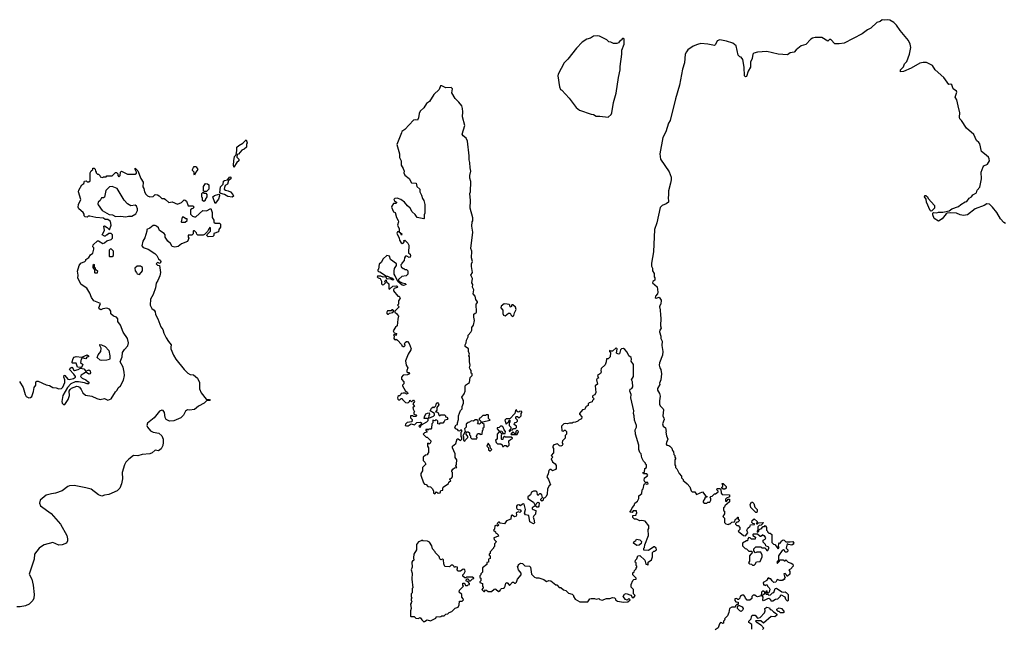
# Model space of a CAD drawing. Extents: x 2494118 to 2687960, y 757339 to 915227.
# Tile 289 of 364: x 2621728 to 2633200, y 845073 to 852158. Entities that reach past the tile are written whole.
import ezdxf

# ---------------------------------------------------------------- set-up
doc = ezdxf.new("R2010")
doc.units = 0

msp = doc.modelspace()

# ---------------------------------------------------------------- linework, layer by layer
at = {"layer": '0CON20XD'}
for points in [[(2633215, 849787), (2633195, 849798), (2633155, 849840), (2633114, 849915), (2633064, 849975), (2633029, 850009), (2632997, 850013), (2632965, 849994), (2632862, 849958), (2632772, 849888), (2632725, 849880), (2632685, 849886), (2632644, 849904), (2632575, 849909), (2632536, 849904), (2632523, 849897), (2632475, 849838), (2632435, 849812), (2632384, 849844), (2632366, 849885), (2632367, 849905), (2632375, 849913), (2632415, 849910), (2632435, 849917), (2632485, 849916), (2632556, 849934), (2632590, 849955), (2632665, 849982), (2632695, 850008), (2632745, 850038), (2632765, 850042), (2632790, 850080), (2632817, 850095), (2632835, 850120), (2632876, 850144), (2632883, 850175), (2632915, 850210), (2632936, 850305), (2632932, 850385), (2632954, 850445), (2632963, 850457), (2633005, 850478), (2633028, 850515), (2633025, 850538), (2633015, 850556), (2632970, 850595), (2632936, 850625), (2632914, 850714), (2632905, 850728), (2632875, 850750), (2632845, 850820), (2632758, 850895), (2632703, 850983), (2632683, 851003), (2632678, 851025), (2632680, 851075), (2632664, 851155), (2632646, 851226), (2632628, 851255), (2632647, 851315), (2632642, 851325), (2632605, 851352), (2632589, 851399), (2632576, 851406), (2632554, 851404), (2632494, 851484), (2632394, 851574), (2632363, 851625), (2632295, 851658), (2632255, 851661), (2632215, 851651), (2632115, 851593), (2632025, 851557), (2631990, 851550), (2631990, 851575), (2632025, 851610), (2632036, 851644), (2632065, 851672), (2632097, 851755), (2632109, 851835), (2632104, 851875), (2632084, 851915), (2631985, 852032), (2631943, 852095), (2631912, 852125), (2631865, 852152), (2631835, 852158), (2631805, 852153), (2631775, 852158), (2631752, 852138), (2631716, 852124), (2631645, 852060), (2631605, 852040), (2631542, 851995), (2631334, 851886), (2631274, 851876), (2631225, 851878), (2631179, 851929), (2631164, 851926), (2631145, 851908), (2631075, 851952), (2630995, 851950), (2630965, 851944), (2630945, 851932), (2630889, 851871), (2630835, 851852), (2630775, 851808), (2630750, 851780), (2630705, 851771), (2630675, 851751), (2630565, 851756), (2630433, 851787), (2630325, 851782), (2630281, 851769), (2630270, 851755), (2630262, 851705), (2630244, 851665), (2630242, 851605), (2630215, 851560), (2630195, 851498), (2630185, 851492), (2630174, 851505), (2630168, 851605), (2630152, 851695), (2630135, 851720), (2630120, 851725), (2630098, 851745), (2630074, 851854), (2630037, 851885), (2629965, 851910), (2629886, 851924), (2629855, 851913), (2629835, 851868), (2629825, 851858), (2629745, 851873), (2629665, 851880), (2629625, 851871), (2629575, 851849), (2629514, 851806), (2629496, 851785), (2629483, 851757), (2629474, 851655), (2629449, 851581), (2629416, 851395), (2629369, 851235), (2629305, 850985), (2629288, 850952), (2629255, 850852), (2629221, 850785), (2629188, 850595), (2629196, 850535), (2629296, 850386), (2629317, 850325), (2629318, 850295), (2629312, 850255), (2629288, 850165), (2629288, 850105), (2629282, 850095), (2629287, 850035), (2629260, 850015), (2629214, 849996), (2629189, 849971), (2629150, 849795), (2629123, 849715), (2629112, 849455), (2629088, 849325), (2629088, 849288), (2629100, 849265), (2629103, 849233), (2629120, 849205)], [(2628585, 851023), (2628620, 851055), (2628628, 851075), (2628648, 851195), (2628676, 851304), (2628703, 851485), (2628723, 851575), (2628723, 851615), (2628742, 851755), (2628742, 851805), (2628770, 851875), (2628770, 851935), (2628765, 851940), (2628752, 851938), (2628735, 851920), (2628724, 851916), (2628705, 851890), (2628685, 851882), (2628645, 851880), (2628615, 851898), (2628592, 851902), (2628570, 851925), (2628485, 851968), (2628465, 851972), (2628415, 851968), (2628377, 851943), (2628335, 851930), (2628280, 851895), (2628214, 851826), (2628113, 851697), (2628072, 851655), (2628002, 851525), (2628000, 851505), (2628018, 851375), (2628030, 851345), (2628046, 851336), (2628132, 851245), (2628212, 851135), (2628252, 851105), (2628385, 851060), (2628415, 851056), (2628445, 851034), (2628487, 851037), (2628585, 851023)], [(2626565, 846640), (2626585, 846660), (2626605, 846648), (2626628, 846652), (2626634, 846676), (2626658, 846682), (2626658, 846705), (2626664, 846716), (2626725, 846760), (2626730, 846775), (2626750, 846795), (2626740, 846805), (2626740, 846815), (2626758, 846822), (2626772, 846838), (2626770, 846885), (2626763, 846893), (2626763, 846907), (2626773, 846927), (2626795, 846940), (2626820, 846945), (2626810, 846965), (2626818, 846985), (2626820, 847035), (2626803, 847063), (2626802, 847105), (2626772, 847175), (2626770, 847195), (2626810, 847225), (2626825, 847280), (2626835, 847280), (2626865, 847260), (2626880, 847275), (2626880, 847295), (2626870, 847305), (2626870, 847355), (2626880, 847365), (2626878, 847378), (2626865, 847380), (2626858, 847372), (2626845, 847370), (2626828, 847388), (2626804, 847394), (2626798, 847415), (2626815, 847440), (2626830, 847445), (2626830, 847465), (2626842, 847505), (2626840, 847545), (2626863, 847607), (2626882, 847628), (2626882, 847655), (2626900, 847695), (2626900, 847725), (2626890, 847735), (2626880, 847765), (2626907, 847803), (2626920, 847835), (2626917, 847885), (2626922, 847905), (2626968, 847935), (2626978, 847992), (2627000, 848015), (2627000, 848035), (2626990, 848045), (2626990, 848075), (2626975, 848090), (2626970, 848105), (2626978, 848135), (2626968, 848175), (2626968, 848235), (2626962, 848245), (2626967, 848265), (2626957, 848295), (2626958, 848325), (2626920, 848355), (2626920, 848375), (2626932, 848398), (2626933, 848427), (2626952, 848465), (2626952, 848485), (2626985, 848520), (2626998, 848545), (2626998, 848575), (2627017, 848603), (2627028, 848655), (2627018, 848695), (2627018, 848732), (2627035, 848740), (2627048, 848745), (2627052, 848755), (2627048, 848845), (2627062, 848865), (2627062, 848875), (2627042, 848902), (2627035, 848940), (2627013, 848965), (2627018, 849015), (2627004, 849044), (2627007, 849075), (2626997, 849095), (2627003, 849145), (2626983, 849185), (2627002, 849215), (2626992, 849285), (2626992, 849315), (2627003, 849345), (2626994, 849386), (2626997, 849465), (2626983, 849495), (2627008, 849685), (2626998, 849755), (2627000, 849805), (2627008, 849815), (2627007, 849853), (2626978, 849965), (2626980, 850055), (2626973, 850135), (2626980, 850155), (2626984, 850275), (2626973, 850315), (2626973, 850345), (2626986, 850395), (2626977, 850435), (2626973, 850495), (2626964, 850525), (2626966, 850574), (2626944, 850745), (2626930, 850780), (2626896, 850806), (2626884, 850825), (2626913, 850925), (2626886, 851026), (2626893, 851085), (2626887, 851125), (2626879, 851155), (2626845, 851199), (2626800, 851240), (2626763, 851305), (2626772, 851355), (2626755, 851367), (2626695, 851363), (2626645, 851390), (2626631, 851389), (2626617, 851345), (2626552, 851288), (2626501, 851205), (2626469, 851181), (2626438, 851132), (2626395, 851094), (2626382, 851065), (2626376, 851014), (2626365, 850988), (2626335, 850994), (2626315, 850987), (2626215, 850878), (2626182, 850855), (2626175, 850840), (2626122, 850705), (2626154, 850595), (2626153, 850555), (2626173, 850515), (2626172, 850465), (2626196, 850426), (2626208, 850395), (2626203, 850375), (2626215, 850348), (2626265, 850308), (2626295, 850258), (2626346, 850256), (2626356, 850216), (2626392, 850185), (2626392, 850155), (2626408, 850115), (2626420, 850075), (2626438, 850055), (2626448, 850005), (2626450, 849905), (2626440, 849885), (2626440, 849845), (2626435, 849840), (2626360, 849855), (2626335, 849890), (2626301, 849921), (2626276, 849966), (2626245, 849990), (2626213, 850033), (2626170, 850065), (2626125, 850080), (2626100, 850075), (2626088, 850065), (2626095, 850048), (2626120, 850035), (2626120, 850025), (2626112, 850018), (2626085, 850020), (2626063, 849987), (2626062, 849975), (2626083, 849923), (2626102, 849912), (2626118, 849855), (2626139, 849819), (2626142, 849805), (2626132, 849765), (2626148, 849725), (2626150, 849690), (2626180, 849665), (2626175, 849650), (2626170, 849670), (2626152, 849682), (2626150, 849690), (2626132, 849688), (2626122, 849675), (2626150, 849615), (2626155, 849590), (2626172, 849562), (2626185, 849552), (2626195, 849558), (2626210, 849575), (2626202, 849588), (2626215, 849590), (2626252, 849555), (2626262, 849535), (2626260, 849445), (2626277, 849427), (2626280, 849415), (2626276, 849394), (2626265, 849388), (2626237, 849407), (2626224, 849406), (2626213, 849387), (2626207, 849353), (2626180, 849325), (2626180, 849315), (2626170, 849305), (2626172, 849282), (2626195, 849260), (2626205, 849260), (2626215, 849250), (2626235, 849250), (2626250, 849235), (2626250, 849195), (2626232, 849178), (2626182, 849168), (2626140, 849135), (2626142, 849122), (2626152, 849112), (2626184, 849094), (2626218, 849088), (2626230, 849075), (2626200, 849065), (2626185, 849066), (2626135, 849110), (2626103, 849175), (2626093, 849195), (2626090, 849235), (2626095, 849260), (2626118, 849295), (2626120, 849315), (2626050, 849365), (2626036, 849406), (2626005, 849412), (2625964, 849376), (2625939, 849331), (2625916, 849314), (2625908, 849255), (2625900, 849245), (2625902, 849235), (2625910, 849225), (2625925, 849223), (2626002, 849172), (2626015, 849173), (2626052, 849152), (2626065, 849153), (2626088, 849135), (2626075, 849124), (2626045, 849143), (2626008, 849138), (2625994, 849164), (2625962, 849162), (2625935, 849174), (2625898, 849172), (2625894, 849166), (2625905, 849153), (2625927, 849145), (2625942, 849115), (2625942, 849085), (2625955, 849072), (2625970, 849075), (2625990, 849095), (2625982, 849115), (2625998, 849128), (2626000, 849105), (2626030, 849085), (2626030, 849025), (2626035, 849020), (2626074, 849056), (2626115, 849060), (2626128, 849055), (2626130, 849045), (2626125, 849040), (2626092, 849028), (2626082, 849015), (2626085, 849000), (2626135, 848940), (2626148, 848938), (2626160, 848915), (2626143, 848885), (2626140, 848845), (2626130, 848835), (2626150, 848815), (2626100, 848765), (2626100, 848755), (2626119, 848739), (2626142, 848705), (2626133, 848673), (2626126, 848594), (2626105, 848578), (2626078, 848535), (2626092, 848512), (2626120, 848505), (2626115, 848480), (2626105, 848490), (2626082, 848488), (2626090, 848475), (2626088, 848445), (2626094, 848434), (2626105, 848433), (2626115, 848438), (2626129, 848429), (2626178, 848378), (2626180, 848365), (2626195, 848352), (2626207, 848353), (2626220, 848365), (2626210, 848385), (2626221, 848399), (2626235, 848410), (2626245, 848410), (2626267, 848387), (2626288, 848325), (2626287, 848313), (2626256, 848264), (2626222, 848185), (2626232, 848135), (2626250, 848105), (2626238, 848075), (2626238, 848058), (2626245, 848050), (2626265, 848050), (2626270, 848035), (2626246, 848024), (2626195, 848020), (2626178, 847995), (2626178, 847975), (2626202, 847942), (2626202, 847918), (2626190, 847905), (2626190, 847895), (2626221, 847841), (2626248, 847818), (2626250, 847805), (2626235, 847800), (2626225, 847810), (2626195, 847812), (2626173, 847807), (2626170, 847795), (2626155, 847780), (2626145, 847780), (2626135, 847770), (2626130, 847755), (2626135, 847740), (2626145, 847732), (2626157, 847733), (2626172, 847748), (2626185, 847750), (2626190, 847735), (2626225, 847700), (2626245, 847698), (2626257, 847703), (2626268, 847712), (2626275, 847730), (2626295, 847710), (2626312, 847728), (2626318, 847728), (2626330, 847715), (2626310, 847685), (2626330, 847655), (2626310, 847645), (2626313, 847623), (2626330, 847595), (2626320, 847585), (2626320, 847565), (2626348, 847558), (2626350, 847545), (2626345, 847540), (2626315, 847540), (2626308, 847548), (2626282, 847548), (2626280, 847525), (2626302, 847502), (2626298, 847475), (2626242, 847468), (2626222, 847448), (2626220, 847435), (2626235, 847429), (2626255, 847430), (2626288, 847452), (2626327, 847443), (2626355, 847469), (2626394, 847474), (2626410, 847465), (2626400, 847440), (2626380, 847425), (2626395, 847410), (2626410, 847440), (2626470, 847475), (2626488, 847492), (2626488, 847508), (2626477, 847517), (2626442, 847515), (2626443, 847535), (2626462, 847568), (2626481, 847579), (2626500, 847580), (2626502, 847565), (2626495, 847548)], [(2624225, 850440), (2624218, 850465), (2624222, 850515), (2624232, 850565), (2624250, 850585), (2624260, 850635), (2624260, 850675), (2624280, 850695), (2624329, 850721), (2624365, 850760), (2624378, 850725), (2624370, 850705), (2624370, 850675), (2624345, 850650), (2624315, 850640), (2624276, 850594), (2624262, 850588), (2624258, 850558), (2624280, 850535), (2624280, 850515), (2624260, 850495), (2624225, 850440)], [(2621725, 847946), (2621768, 847875), (2621793, 847793), (2621803, 847773), (2621835, 847756), (2621855, 847760), (2621869, 847771), (2621891, 847829), (2621898, 847875), (2621917, 847905), (2621918, 847942), (2621928, 847952), (2621945, 847951), (2622038, 847908), (2622075, 847901), (2622115, 847876), (2622152, 847872), (2622185, 847860), (2622215, 847864), (2622230, 847880), (2622253, 847935), (2622255, 847965), (2622243, 847997), (2622245, 848020), (2622255, 848018), (2622289, 847975), (2622305, 847969), (2622355, 847981), (2622378, 847995), (2622378, 848005), (2622360, 848030), (2622309, 848085), (2622315, 848100), (2622335, 848113), (2622345, 848110), (2622354, 848084), (2622365, 848073), (2622410, 848085), (2622435, 848100), (2622475, 848093), (2622498, 848068), (2622535, 848083), (2622550, 848070), (2622554, 848046), (2622546, 848034), (2622535, 848033), (2622505, 848052), (2622495, 848052), (2622445, 848021), (2622436, 848005), (2622455, 847986), (2622498, 847965), (2622525, 847943), (2622538, 847925), (2622531, 847919), (2622515, 847918), (2622485, 847929), (2622415, 847941), (2622375, 847942), (2622325, 847918), (2622285, 847877), (2622229, 847785), (2622221, 847715), (2622225, 847693), (2622238, 847678), (2622255, 847679), (2622294, 847735), (2622310, 847785), (2622306, 847835), (2622316, 847854), (2622332, 847868), (2622395, 847891), (2622410, 847890), (2622425, 847879), (2622445, 847855), (2622465, 847815), (2622495, 847788), (2622567, 847777), (2622627, 847747), (2622665, 847736), (2622715, 847748), (2622755, 847729), (2622795, 847744), (2622843, 847825), (2622863, 847845), (2622875, 847874), (2622903, 847897), (2622937, 847963), (2622949, 848015), (2622945, 848055), (2622933, 848113), (2622900, 848175), (2622923, 848235), (2622927, 848285), (2622951, 848319), (2622989, 848361), (2622997, 848397), (2622983, 848445), (2622935, 848519), (2622902, 848602), (2622870, 848645), (2622870, 848675), (2622858, 848695), (2622820, 848705), (2622790, 848735), (2622790, 848765), (2622775, 848790), (2622745, 848800), (2622698, 848792), (2622675, 848781), (2622655, 848792), (2622652, 848805), (2622670, 848855), (2622592, 848885), (2622563, 848925), (2622546, 848975), (2622511, 849031), (2622445, 849077), (2622405, 849150), (2622408, 849185), (2622400, 849230), (2622421, 849295), (2622442, 849325), (2622488, 849342), (2622500, 849355), (2622500, 849365), (2622535, 849390), (2622555, 849420), (2622579, 849441), (2622592, 849485), (2622592, 849502), (2622582, 849515), (2622585, 849538), (2622635, 849582), (2622645, 849582), (2622696, 849554), (2622715, 849560), (2622745, 849583), (2622795, 849600), (2622810, 849615), (2622810, 849655), (2622795, 849670), (2622765, 849670), (2622745, 849650), (2622735, 849650), (2622725, 849640), (2622715, 849640), (2622688, 849655), (2622717, 849703), (2622710, 849755), (2622715, 849760), (2622748, 849738), (2622775, 849710), (2622793, 849767), (2622785, 849808), (2622755, 849832), (2622725, 849832), (2622706, 849846), (2622614, 849854), (2622545, 849870), (2622525, 849870), (2622515, 849860), (2622490, 849865), (2622478, 849875), (2622480, 849895), (2622468, 849915), (2622418, 849955), (2622411, 849975), (2622414, 850005), (2622442, 850065), (2622414, 850154), (2622419, 850175), (2622452, 850235), (2622475, 850250), (2622485, 850278), (2622502, 850282), (2622515, 850270), (2622535, 850270), (2622548, 850282), (2622550, 850375), (2622562, 850398), (2622580, 850415), (2622582, 850428), (2622595, 850430), (2622608, 850418), (2622610, 850395), (2622620, 850385), (2622620, 850375), (2622635, 850360), (2622645, 850360), (2622660, 850345), (2622665, 850330), (2622695, 850320), (2622705, 850330), (2622735, 850330), (2622745, 850340), (2622805, 850340), (2622845, 850380), (2622855, 850380), (2622870, 850365), (2622870, 850345), (2622885, 850330), (2622900, 850345), (2622903, 850385), (2622914, 850396), (2622985, 850360), (2623075, 850360), (2623088, 850372), (2623091, 850385), (2623074, 850415), (2623075, 850430), (2623105, 850400), (2623138, 850308), (2623168, 850265), (2623162, 850212), (2623175, 850192), (2623183, 850153), (2623198, 850128), (2623219, 850109), (2623245, 850097), (2623285, 850098), (2623308, 850122), (2623335, 850118), (2623355, 850108), (2623385, 850077), (2623410, 850075), (2623428, 850065), (2623465, 850030), (2623503, 850037), (2623565, 850010), (2623615, 850030), (2623645, 850062), (2623658, 850058), (2623670, 850045), (2623692, 849992), (2623745, 849990), (2623758, 849978), (2623748, 849962), (2623732, 849958), (2623720, 849945), (2623720, 849895), (2623742, 849872), (2623763, 849863), (2623780, 849865), (2623863, 849937), (2623905, 849932), (2623955, 849960), (2623972, 849912), (2623970, 849855), (2623990, 849825), (2623992, 849802), (2624005, 849790), (2624055, 849790), (2624067, 849777), (2624066, 849744), (2624050, 849715), (2624045, 849690), (2623992, 849668), (2623990, 849645), (2623980, 849635), (2623925, 849632), (2623910, 849645), (2623912, 849658), (2623950, 849695), (2623950, 849735), (2623945, 849740), (2623930, 849725), (2623918, 849692), (2623883, 849657), (2623865, 849648), (2623805, 849650), (2623792, 849662), (2623788, 849678), (2623765, 849700), (2623755, 849700), (2623750, 849695), (2623750, 849665), (2623735, 849650), (2623692, 849648), (2623690, 849625), (2623698, 849615), (2623683, 849575), (2623613, 849547), (2623575, 849518), (2623535, 849510), (2623505, 849517), (2623484, 849554), (2623455, 849580), (2623430, 849615), (2623424, 849625), (2623422, 849655), (2623410, 849670), (2623357, 849705), (2623344, 849734), (2623323, 849753), (2623305, 849762), (2623285, 849762), (2623245, 849730), (2623210, 849715), (2623210, 849695), (2623185, 849618), (2623161, 849579), (2623153, 849525), (2623168, 849508), (2623225, 849486), (2623303, 849435), (2623326, 849415), (2623344, 849374), (2623369, 849355), (2623373, 849345), (2623365, 849320), (2623335, 849330), (2623320, 849315), (2623335, 849300), (2623357, 849297), (2623368, 849215), (2623361, 849175), (2623338, 849122), (2623318, 849092), (2623311, 849035), (2623285, 848958), (2623254, 848905), (2623249, 848835), (2623268, 848798), (2623295, 848776), (2623305, 848757), (2623310, 848725), (2623339, 848675), (2623371, 848581), (2623395, 848550), (2623408, 848508), (2623435, 848455), (2623461, 848411), (2623494, 848375), (2623488, 848345), (2623491, 848325), (2623521, 848251), (2623548, 848208), (2623645, 848086), (2623687, 848045), (2623715, 848028), (2623755, 848022), (2623800, 847985), (2623824, 847935), (2623822, 847862), (2623844, 847814), (2623901, 847741), (2623938, 847738), (2623948, 847725), (2623905, 847720), (2623878, 847695), (2623812, 847658), (2623765, 847621), (2623705, 847612), (2623683, 847617), (2623661, 847599), (2623637, 847555), (2623604, 847525), (2623525, 847490), (2623475, 847486), (2623436, 847505), (2623425, 847527), (2623417, 847587), (2623399, 847609), (2623385, 847614), (2623358, 847602), (2623295, 847522), (2623217, 847463), (2623208, 847435), (2623217, 847415), (2623253, 847373), (2623285, 847357), (2623349, 847345), (2623385, 847314), (2623401, 847275), (2623400, 847235), (2623395, 847202), (2623375, 847161), (2623345, 847141), (2623305, 847147), (2623271, 847115), (2623246, 847104), (2623155, 847095), (2623105, 847082), (2623056, 847084), (2622998, 847042), (2622964, 847006), (2622950, 846975), (2622924, 846885), (2622925, 846815), (2622916, 846755), (2622894, 846705), (2622864, 846675), (2622765, 846629), (2622716, 846624), (2622685, 846612), (2622645, 846628), (2622562, 846692), (2622498, 846708), (2622364, 846734), (2622310, 846730), (2622288, 846722), (2622224, 846675), (2622145, 846645), (2622100, 846640), (2622037, 846623), (2621967, 846563), (2621958, 846528), (2621970, 846500), (2622095, 846409), (2622203, 846285), (2622277, 846155), (2622286, 846115), (2622285, 846090), (2622272, 846065), (2622225, 846043), (2622185, 846042), (2622115, 846071), (2622015, 846043), (2621983, 846027), (2621954, 846006), (2621902, 845935), (2621895, 845878)], [(2623765, 850350), (2623760, 850355), (2623760, 850385), (2623743, 850403), (2623740, 850415), (2623752, 850438), (2623762, 850448), (2623775, 850450), (2623786, 850446), (2623802, 850415), (2623780, 850385), (2623765, 850350)], [(2624205, 850092), (2624155, 850098), (2624114, 850124), (2624073, 850133), (2624062, 850142), (2624068, 850212), (2624097, 850243), (2624103, 850277), (2624113, 850287), (2624148, 850292), (2624175, 850330), (2624190, 850325), (2624188, 850305), (2624162, 850288), (2624148, 850245), (2624123, 850227), (2624114, 850206), (2624112, 850185), (2624125, 850172), (2624157, 850167), (2624183, 850153), (2624212, 850122), (2624218, 850105), (2624205, 850092)], [(2622965, 849862), (2622995, 849872), (2623035, 849870), (2623083, 849897), (2623102, 849938), (2623102, 849955), (2623089, 849989), (2623075, 850000), (2623025, 849993), (2622985, 850014), (2622945, 850059), (2622863, 850193), (2622805, 850218), (2622776, 850214), (2622731, 850169), (2622715, 850092), (2622705, 850084), (2622680, 850085), (2622667, 850055), (2622642, 850035), (2622637, 850015), (2622642, 850002), (2622688, 849935), (2622772, 849892), (2622810, 849885), (2622845, 849869), (2622902, 849872), (2622965, 849862)], [(2623905, 850160), (2623875, 850160), (2623870, 850165), (2623870, 850215), (2623895, 850250), (2623915, 850248), (2623930, 850235), (2623930, 850185), (2623905, 850160)], [(2623875, 850040), (2623860, 850055), (2623860, 850085), (2623852, 850092), (2623850, 850135), (2623865, 850150), (2623875, 850140), (2623898, 850138), (2623910, 850125), (2623910, 850095), (2623890, 850065), (2623890, 850055), (2623875, 850040)], [(2624005, 850020), (2623980, 850095), (2623998, 850112), (2624048, 850128), (2624057, 850117), (2624056, 850106), (2624045, 850070), (2624005, 850020)], [(2632345, 849930), (2632335, 849938), (2632294, 850035), (2632288, 850068), (2632270, 850095), (2632275, 850112), (2632285, 850113), (2632305, 850097), (2632312, 850075), (2632386, 849995), (2632386, 849964), (2632355, 849932), (2632345, 849930)], [(2623615, 849800), (2623655, 849802), (2623678, 849822), (2623678, 849838), (2623665, 849840), (2623635, 849860), (2623622, 849858), (2623610, 849805), (2623615, 849800)], [(2622805, 849400), (2622820, 849415), (2622820, 849465), (2622798, 849488), (2622785, 849490), (2622770, 849475), (2622770, 849405), (2622775, 849400), (2622805, 849400)], [(2622635, 849210), (2622640, 849225), (2622612, 849252), (2622610, 849265), (2622600, 849275), (2622600, 849305), (2622595, 849310), (2622580, 849295), (2622580, 849275), (2622600, 849245), (2622600, 849215), (2622605, 849210), (2622635, 849210)], [(2623125, 849192), (2623160, 849235), (2623160, 849275), (2623135, 849288), (2623095, 849290), (2623070, 849265), (2623073, 849233), (2623090, 849215), (2623095, 849200), (2623125, 849192)], [(2629120, 849205), (2629120, 849165), (2629130, 849155), (2629130, 849125), (2629105, 849110), (2629102, 849095), (2629157, 849047), (2629162, 848985), (2629160, 848965), (2629135, 848940), (2629133, 848925), (2629145, 848918), (2629177, 848927), (2629202, 848895), (2629200, 848845), (2629192, 848838), (2629183, 848815), (2629192, 848782), (2629193, 848717), (2629200, 848685), (2629193, 848595), (2629203, 848567), (2629186, 848544), (2629184, 848526), (2629200, 848475), (2629198, 848445), (2629214, 848414), (2629211, 848365), (2629221, 848295), (2629216, 848254), (2629183, 848165), (2629179, 848135), (2629186, 848106), (2629200, 848085), (2629207, 848035), (2629200, 847965), (2629182, 847925), (2629185, 847910), (2629158, 847865), (2629158, 847845), (2629182, 847805), (2629192, 847775), (2629183, 847723), (2629183, 847683), (2629192, 847662), (2629225, 847628), (2629230, 847615), (2629220, 847545), (2629235, 847520), (2629236, 847505), (2629218, 847455), (2629227, 847427), (2629252, 847405), (2629262, 847365), (2629258, 847355), (2629264, 847314), (2629279, 847275), (2629263, 847235), (2629262, 847215), (2629270, 847205), (2629292, 847202), (2629303, 847193), (2629325, 847170), (2629333, 847143), (2629347, 847127), (2629350, 847095), (2629360, 847085), (2629360, 847065), (2629370, 847055), (2629370, 847045), (2629360, 847035), (2629360, 846975), (2629370, 846965), (2629370, 846945), (2629385, 846930), (2629410, 846875), (2629440, 846845), (2629440, 846825), (2629460, 846805), (2629460, 846795), (2629472, 846782), (2629506, 846756), (2629535, 846720), (2629553, 846673), (2629565, 846660), (2629595, 846660), (2629615, 846632), (2629685, 846660), (2629722, 846612), (2629738, 846608), (2629735, 846600), (2629710, 846595), (2629710, 846585), (2629690, 846555), (2629692, 846542), (2629705, 846530), (2629735, 846530), (2629745, 846540), (2629768, 846542), (2629782, 846565), (2629782, 846582), (2629772, 846598), (2629782, 846608), (2629798, 846612), (2629822, 846638), (2629835, 846640), (2629868, 846662), (2629868, 846668), (2629850, 846685), (2629855, 846700), (2629885, 846700), (2629898, 846688), (2629900, 846645), (2629912, 846632), (2630000, 846625), (2629998, 846602), (2629965, 846590), (2629950, 846575), (2629950, 846555), (2629965, 846550), (2629982, 846578), (2629998, 846578), (2629998, 846545), (2629942, 846498), (2629940, 846485), (2629930, 846475), (2629930, 846445), (2629940, 846435), (2629940, 846405), (2629920, 846375), (2629940, 846355), (2629940, 846305), (2629955, 846290), (2629985, 846280), (2629992, 846288), (2630005, 846290), (2630025, 846310), (2630058, 846312), (2630070, 846345), (2630088, 846352), (2630092, 846368), (2630098, 846368), (2630100, 846345), (2630110, 846335), (2630110, 846325), (2630095, 846310), (2630082, 846308), (2630070, 846295), (2630070, 846285), (2630085, 846270), (2630098, 846268), (2630120, 846245), (2630120, 846225), (2630100, 846205), (2630162, 846152), (2630185, 846150), (2630210, 846185), (2630202, 846215), (2630211, 846239), (2630238, 846262), (2630242, 846278), (2630288, 846282), (2630288, 846288), (2630272, 846292), (2630260, 846305), (2630262, 846328), (2630286, 846346), (2630320, 846315), (2630320, 846305), (2630310, 846295), (2630315, 846290), (2630325, 846290), (2630335, 846300), (2630390, 846305), (2630388, 846292), (2630368, 846272), (2630345, 846270), (2630330, 846255), (2630330, 846215), (2630320, 846205), (2630322, 846192), (2630340, 846205), (2630340, 846215), (2630352, 846228), (2630368, 846232), (2630392, 846258), (2630405, 846260), (2630415, 846270), (2630430, 846245), (2630430, 846215), (2630440, 846205), (2630440, 846195), (2630455, 846182), (2630472, 846182), (2630490, 846165), (2630492, 846072), (2630512, 846052), (2630525, 846050), (2630565, 846000), (2630578, 846012), (2630570, 846025), (2630573, 846057), (2630582, 846068), (2630595, 846070), (2630602, 846088), (2630625, 846102), (2630635, 846100), (2630655, 846080), (2630705, 846078), (2630735, 846082), (2630748, 846065), (2630739, 846051), (2630725, 846042), (2630685, 846050), (2630672, 846058), (2630660, 846005), (2630678, 845988), (2630678, 845972), (2630665, 845960), (2630645, 845960), (2630638, 845978), (2630628, 845988), (2630612, 845978), (2630570, 845915), (2630570, 845865), (2630550, 845845), (2630552, 845832), (2630558, 845832), (2630580, 845855), (2630585, 845870), (2630622, 845872), (2630635, 845860), (2630645, 845860), (2630655, 845870), (2630682, 845842), (2630715, 845832), (2630738, 845818), (2630740, 845795), (2630708, 845762), (2630690, 845755), (2630700, 845735), (2630700, 845705), (2630675, 845680), (2630665, 845680), (2630658, 845698), (2630645, 845710), (2630632, 845708), (2630640, 845675), (2630650, 845665), (2630640, 845655), (2630638, 845642), (2630625, 845640), (2630615, 845630), (2630585, 845630), (2630555, 845640), (2630538, 845612), (2630515, 845608), (2630494, 845624), (2630478, 845648), (2630465, 845650), (2630455, 845660), (2630442, 845648), (2630435, 845630), (2630390, 845605), (2630395, 845580), (2630405, 845580), (2630415, 845570), (2630425, 845580), (2630438, 845578), (2630442, 845562), (2630460, 845545), (2630467, 845527), (2630460, 845495), (2630448, 845482), (2630440, 845485), (2630438, 845508), (2630422, 845498), (2630420, 845475), (2630425, 845470), (2630445, 845470), (2630455, 845460), (2630477, 845463), (2630500, 845485), (2630515, 845490), (2630530, 845535), (2630545, 845540), (2630608, 845498), (2630625, 845492), (2630645, 845498), (2630659, 845489), (2630680, 845465), (2630680, 845395), (2630675, 845390), (2630655, 845410), (2630647, 845437), (2630605, 845460), (2630590, 845455), (2630590, 845445), (2630558, 845412), (2630535, 845410), (2630505, 845390), (2630485, 845390), (2630480, 845405), (2630455, 845420), (2630440, 845415), (2630393, 845393), (2630388, 845405), (2630390, 845435), (2630380, 845455), (2630408, 845482), (2630410, 845495), (2630385, 845510), (2630372, 845495), (2630368, 845452), (2630325, 845440), (2630313, 845443), (2630295, 845460), (2630275, 845460), (2630260, 845445), (2630258, 845422), (2630235, 845402), (2630205, 845400), (2630183, 845423), (2630178, 845445), (2630165, 845460), (2630145, 845460), (2630135, 845450), (2630122, 845448), (2630117, 845423), (2630105, 845410), (2630095, 845410), (2630085, 845420), (2630060, 845415), (2630060, 845395), (2630072, 845382), (2630098, 845378), (2630098, 845352), (2630085, 845350), (2630070, 845335), (2630065, 845320), (2630025, 845318), (2630000, 845305), (2629992, 845258), (2629975, 845220), (2629940, 845185), (2629948, 845175), (2629930, 845155), (2629928, 845132), (2629915, 845130), (2629908, 845138), (2629895, 845140), (2629883, 845127), (2629865, 845080), (2629830, 845055)], [(2627475, 848704), (2627486, 848714), (2627493, 848747), (2627513, 848785), (2627505, 848812), (2627475, 848840), (2627462, 848838), (2627455, 848810), (2627442, 848815), (2627440, 848835), (2627432, 848842), (2627408, 848848), (2627372, 848849), (2627338, 848825), (2627334, 848805), (2627356, 848775), (2627356, 848736), (2627365, 848718), (2627385, 848712), (2627425, 848743), (2627442, 848742), (2627455, 848717), (2627475, 848704)], [(2626025, 848730), (2626035, 848740), (2626075, 848750), (2626088, 848768), (2626075, 848780), (2626065, 848780), (2626055, 848770), (2626015, 848770), (2626000, 848745), (2626012, 848732), (2626025, 848730)], [(2622685, 848190), (2622666, 848196), (2622632, 848225), (2622644, 848256), (2622673, 848297), (2622677, 848335), (2622662, 848365), (2622663, 848377), (2622680, 848375), (2622725, 848352), (2622766, 848306), (2622780, 848245), (2622780, 848215), (2622776, 848204), (2622745, 848193), (2622685, 848190)], [(2622445, 848110), (2622400, 848115), (2622385, 848160), (2622345, 848160), (2622340, 848165), (2622338, 848175), (2622350, 848215), (2622362, 848228), (2622385, 848237), (2622452, 848228), (2622515, 848258), (2622530, 848245), (2622528, 848235), (2622512, 848228), (2622498, 848212), (2622455, 848220), (2622443, 848207), (2622438, 848168), (2622462, 848145), (2622457, 848123), (2622445, 848110)], [(2628765, 845378), (2628815, 845382), (2628840, 845405), (2628825, 845420), (2628805, 845400), (2628785, 845410), (2628760, 845445), (2628775, 845472), (2628795, 845477), (2628847, 845457), (2628860, 845445), (2628865, 845430), (2628885, 845430), (2628900, 845455), (2628880, 845475), (2628880, 845525), (2628853, 845553), (2628852, 845585), (2628872, 845628), (2628885, 845640), (2628910, 845645), (2628910, 845655), (2628870, 845695), (2628873, 845717), (2628888, 845732), (2628890, 845745), (2628910, 845765), (2628910, 845775), (2628920, 845785), (2628920, 845795), (2628910, 845805), (2628910, 845835), (2628900, 845845), (2628902, 845868), (2628918, 845882), (2628932, 845918), (2628955, 845920), (2629010, 845865), (2629025, 845820), (2629035, 845820), (2629045, 845810), (2629050, 845815), (2629050, 845845), (2629088, 845872), (2629102, 845905), (2629103, 845957), (2629115, 845970), (2629125, 845970), (2629148, 845985), (2629142, 846005), (2629125, 846022), (2629115, 846022), (2629055, 845980), (2629002, 845982), (2629000, 846005), (2629007, 846013), (2629010, 846045), (2629053, 846155), (2629050, 846225), (2629060, 846235), (2629060, 846265), (2629015, 846320), (2628975, 846328), (2628953, 846323), (2628915, 846342), (2628893, 846343), (2628872, 846362), (2628872, 846388), (2628905, 846390), (2628910, 846395), (2628910, 846405), (2628920, 846415), (2628915, 846440), (2628875, 846440), (2628865, 846420), (2628840, 846425), (2628840, 846435), (2628848, 846442), (2628863, 846477), (2628888, 846502), (2628895, 846530), (2628927, 846553), (2628940, 846585), (2628940, 846615), (2628978, 846642), (2628980, 846685), (2628992, 846698), (2629005, 846750), (2629015, 846760), (2629035, 846752), (2629050, 846755), (2629045, 846770), (2629015, 846770), (2629003, 846795), (2629008, 846825), (2629040, 846845), (2629047, 846857), (2629035, 846870), (2628995, 846872), (2628990, 846885), (2629008, 846892), (2629010, 846935), (2629030, 846945), (2629030, 846975), (2629020, 846985), (2629020, 846995), (2628998, 847018), (2628978, 847058), (2628968, 847105), (2628955, 847120), (2628943, 847153), (2628942, 847205), (2628902, 847335), (2628898, 847385), (2628914, 847416), (2628916, 847435), (2628890, 847495), (2628889, 847545), (2628881, 847575), (2628884, 847605), (2628848, 847755), (2628852, 847795), (2628836, 847835), (2628842, 847858), (2628860, 847865), (2628870, 847885), (2628867, 847943), (2628858, 847965), (2628878, 848005), (2628878, 848145), (2628853, 848183), (2628858, 848205), (2628852, 848225), (2628824, 848244), (2628807, 848287), (2628778, 848318), (2628765, 848330), (2628740, 848325), (2628730, 848315), (2628715, 848270), (2628705, 848263), (2628680, 848275), (2628690, 848325), (2628677, 848337), (2628635, 848300), (2628615, 848300), (2628602, 848308), (2628600, 848295), (2628610, 848285), (2628608, 848235), (2628585, 848210), (2628565, 848210), (2628562, 848175), (2628548, 848142), (2628503, 848097), (2628498, 848075), (2628502, 848055), (2628495, 848040), (2628460, 848015), (2628470, 847985), (2628455, 847980), (2628448, 847965), (2628460, 847915), (2628432, 847895), (2628442, 847818), (2628429, 847791), (2628410, 847785), (2628402, 847775), (2628403, 847763), (2628420, 847745), (2628403, 847727), (2628400, 847710), (2628363, 847697), (2628350, 847685), (2628350, 847665), (2628330, 847655), (2628308, 847622), (2628284, 847616), (2628252, 847575), (2628250, 847565), (2628278, 847535), (2628275, 847512), (2628242, 847498), (2628230, 847485), (2628205, 847472), (2628175, 847470), (2628165, 847460), (2628135, 847462), (2628105, 847452), (2628085, 847456), (2628068, 847452), (2628040, 847425), (2628043, 847373), (2628065, 847370), (2628075, 847380), (2628085, 847380), (2628100, 847365), (2628098, 847335), (2628083, 847317), (2628082, 847285), (2628052, 847255), (2628050, 847235), (2628058, 847215), (2628049, 847201), (2628035, 847193), (2628016, 847196), (2627995, 847222), (2627952, 847208), (2627938, 847192), (2627938, 847178), (2627948, 847165), (2627948, 847115), (2627920, 847085), (2627940, 847065), (2627920, 847045), (2627935, 847010), (2627966, 846986), (2627977, 846967), (2627978, 846935), (2627970, 846920), (2627935, 846908), (2627915, 846920), (2627905, 846920), (2627895, 846910), (2627887, 846873), (2627870, 846835), (2627890, 846805), (2627912, 846745), (2627897, 846733), (2627877, 846695), (2627872, 846635), (2627861, 846609), (2627845, 846592), (2627832, 846588), (2627827, 846563), (2627813, 846553), (2627800, 846565), (2627800, 846575), (2627820, 846595), (2627810, 846625), (2627795, 846640), (2627785, 846640), (2627765, 846620), (2627760, 846625), (2627758, 846658), (2627745, 846668), (2627715, 846670), (2627692, 846658), (2627680, 846625), (2627648, 846605), (2627648, 846585), (2627713, 846543), (2627732, 846512), (2627745, 846510), (2627750, 846525), (2627765, 846540), (2627780, 846535), (2627778, 846495), (2627768, 846482), (2627752, 846482), (2627735, 846500), (2627700, 846475), (2627700, 846465), (2627710, 846455), (2627740, 846445), (2627737, 846403), (2627717, 846383), (2627710, 846365), (2627720, 846345), (2627728, 846302), (2627715, 846290), (2627673, 846313), (2627660, 846385), (2627623, 846393), (2627610, 846415), (2627622, 846455), (2627605, 846518), (2627595, 846523), (2627585, 846520), (2627565, 846500), (2627545, 846510), (2627525, 846508), (2627518, 846495), (2627518, 846475), (2627525, 846460), (2627545, 846452), (2627557, 846457), (2627568, 846448), (2627570, 846435), (2627555, 846420), (2627535, 846428), (2627512, 846418), (2627518, 846395), (2627513, 846377), (2627495, 846372), (2627465, 846390), (2627455, 846388), (2627450, 846345), (2627400, 846325), (2627375, 846290), (2627328, 846298), (2627318, 846308), (2627305, 846310), (2627292, 846295), (2627310, 846275), (2627295, 846262), (2627282, 846272), (2627263, 846267), (2627262, 846228), (2627250, 846215), (2627270, 846195), (2627275, 846180), (2627288, 846178), (2627303, 846163), (2627308, 846145), (2627252, 846125), (2627257, 846107), (2627280, 846085), (2627277, 846073), (2627260, 846055), (2627260, 846025), (2627250, 846015), (2627250, 846005), (2627210, 845965), (2627210, 845945), (2627200, 845935), (2627200, 845925), (2627210, 845915), (2627210, 845885), (2627192, 845878), (2627190, 845845), (2627172, 845838), (2627170, 845815), (2627122, 845778), (2627120, 845725), (2627102, 845708), (2627100, 845695), (2627090, 845685), (2627090, 845665), (2627100, 845655), (2627100, 845625), (2627090, 845615), (2627090, 845605), (2627120, 845595), (2627120, 845565), (2627130, 845555), (2627130, 845545), (2627112, 845525), (2627135, 845500), (2627145, 845500), (2627155, 845520), (2627168, 845518), (2627185, 845500), (2627227, 845503), (2627255, 845530), (2627265, 845532), (2627275, 845530), (2627305, 845502), (2627328, 845512), (2627330, 845525), (2627342, 845538), (2627365, 845540), (2627375, 845550), (2627386, 845564), (2627393, 845597), (2627402, 845608), (2627415, 845600), (2627435, 845572), (2627468, 845612), (2627482, 845612), (2627495, 845600), (2627505, 845600), (2627515, 845610), (2627528, 845645), (2627572, 845695), (2627570, 845715), (2627538, 845755), (2627530, 845795), (2627540, 845805), (2627540, 845815), (2627565, 845830), (2627588, 845828), (2627615, 845802), (2627668, 845798), (2627680, 845785), (2627693, 845703), (2627725, 845670), (2627745, 845662), (2627775, 845662), (2627835, 845640), (2627865, 845618), (2627895, 845630), (2627917, 845627), (2627975, 845580), (2627985, 845580), (2628015, 845550), (2628035, 845550), (2628065, 845520), (2628090, 845515), (2628123, 845483), (2628165, 845470), (2628180, 845455), (2628180, 845445), (2628202, 845412), (2628255, 845380), (2628347, 845383), (2628370, 845415), (2628385, 845420), (2628425, 845420), (2628445, 845412), (2628475, 845420), (2628488, 845408), (2628515, 845402), (2628565, 845420), (2628605, 845420), (2628635, 845430), (2628658, 845428), (2628670, 845415), (2628670, 845405), (2628695, 845390), (2628765, 845378)], [(2626495, 847548), (2626490, 847525), (2626495, 847520), (2626548, 847542), (2626560, 847555), (2626560, 847575), (2626512, 847605), (2626525, 847637), (2626545, 847650), (2626555, 847640), (2626577, 847663), (2626583, 847695), (2626595, 847700), (2626608, 847688), (2626610, 847675), (2626588, 847642), (2626587, 847613), (2626572, 847592), (2626599, 847589), (2626615, 847550), (2626625, 847550), (2626635, 847560), (2626678, 847558), (2626690, 847545), (2626690, 847535), (2626705, 847532), (2626718, 847515), (2626707, 847503), (2626680, 847495), (2626675, 847480), (2626657, 847463), (2626625, 847460), (2626615, 847450), (2626600, 847455), (2626600, 847485), (2626588, 847498), (2626575, 847500), (2626565, 847490), (2626542, 847498), (2626540, 847465), (2626530, 847455), (2626528, 847402), (2626517, 847393), (2626495, 847390), (2626485, 847380), (2626475, 847390), (2626462, 847388), (2626460, 847375), (2626470, 847365), (2626470, 847355), (2626445, 847350), (2626430, 847335), (2626465, 847300), (2626475, 847300), (2626488, 847288), (2626520, 847255), (2626520, 847245), (2626505, 847220), (2626495, 847220), (2626485, 847230), (2626480, 847225), (2626480, 847195), (2626490, 847175), (2626492, 847118), (2626480, 847105), (2626478, 847092), (2626455, 847090), (2626430, 847065), (2626428, 847028), (2626448, 847008), (2626460, 846985), (2626420, 846945), (2626422, 846905), (2626402, 846875), (2626403, 846855), (2626432, 846765), (2626445, 846752), (2626466, 846746), (2626485, 846722), (2626515, 846720), (2626535, 846700), (2626548, 846675), (2626550, 846645), (2626565, 846640)], [(2626915, 847250), (2626922, 847268), (2626950, 847295), (2626950, 847305), (2626930, 847335), (2626935, 847360), (2626955, 847360), (2626968, 847348), (2626970, 847325), (2626980, 847315), (2626980, 847295), (2626995, 847280), (2627055, 847280), (2627060, 847295), (2627050, 847305), (2627050, 847315), (2627065, 847340), (2627085, 847340), (2627095, 847330), (2627118, 847332), (2627120, 847375), (2627130, 847385), (2627130, 847405), (2627140, 847415), (2627140, 847445), (2627122, 847462), (2627122, 847478), (2627210, 847495), (2627190, 847515), (2627190, 847555), (2627185, 847560), (2627165, 847560), (2627155, 847550), (2627125, 847550), (2627098, 847522), (2627080, 847515), (2627082, 847502), (2627100, 847485), (2627100, 847465), (2627085, 847450), (2627062, 847452), (2627070, 847465), (2627068, 847488), (2627055, 847500), (2627035, 847500), (2627017, 847483), (2626995, 847488), (2626978, 847482), (2626968, 847472), (2626952, 847468), (2626932, 847448), (2626930, 847415), (2626910, 847395), (2626920, 847365), (2626890, 847315), (2626900, 847305), (2626900, 847265), (2626915, 847250)], [(2627435, 847360), (2627452, 847378), (2627468, 847382), (2627482, 847398), (2627505, 847400), (2627518, 847412), (2627518, 847428), (2627490, 847445), (2627492, 847458), (2627502, 847468), (2627518, 847472), (2627530, 847485), (2627528, 847498), (2627510, 847515), (2627510, 847535), (2627515, 847540), (2627527, 847537), (2627548, 847522), (2627570, 847545), (2627570, 847575), (2627580, 847585), (2627578, 847598), (2627555, 847600), (2627548, 847592), (2627535, 847590), (2627522, 847602), (2627515, 847620), (2627503, 847607), (2627498, 847572), (2627438, 847512), (2627395, 847510), (2627382, 847498), (2627395, 847450), (2627428, 847482), (2627432, 847498), (2627440, 847495), (2627440, 847475), (2627430, 847465), (2627430, 847435), (2627450, 847415), (2627450, 847395), (2627430, 847375), (2627435, 847360)], [(2627385, 847340), (2627390, 847365), (2627372, 847382), (2627360, 847415), (2627348, 847428), (2627332, 847428), (2627315, 847410), (2627292, 847408), (2627290, 847395), (2627312, 847372), (2627345, 847370), (2627362, 847342), (2627385, 847340)], [(2627415, 847190), (2627430, 847205), (2627428, 847255), (2627445, 847272), (2627468, 847282), (2627468, 847288), (2627455, 847300), (2627385, 847300), (2627375, 847310), (2627360, 847295), (2627358, 847272), (2627345, 847270), (2627340, 847275), (2627340, 847325), (2627350, 847335), (2627328, 847358), (2627312, 847358), (2627290, 847335), (2627290, 847275), (2627270, 847265), (2627280, 847235), (2627295, 847220), (2627335, 847220), (2627348, 847208), (2627355, 847190), (2627365, 847190), (2627375, 847200), (2627395, 847200), (2627405, 847190), (2627415, 847190)], [(2627525, 847330), (2627538, 847365), (2627525, 847380), (2627510, 847365), (2627508, 847342), (2627492, 847342), (2627475, 847360), (2627450, 847335), (2627455, 847330), (2627525, 847330)], [(2627215, 847140), (2627230, 847155), (2627212, 847172), (2627210, 847195), (2627185, 847230), (2627170, 847195), (2627190, 847175), (2627192, 847152), (2627205, 847140), (2627215, 847140)], [(2629945, 846692), (2629923, 846693), (2629910, 846705), (2629910, 846715), (2629920, 846725), (2629920, 846745), (2629910, 846755), (2629915, 846760), (2629925, 846760), (2629958, 846725), (2629960, 846705), (2629945, 846692)], [(2630315, 846420), (2630305, 846422), (2630248, 846478), (2630240, 846515), (2630255, 846540), (2630265, 846540), (2630280, 846525), (2630292, 846485), (2630322, 846455), (2630322, 846435), (2630315, 846420)], [(2630285, 845810), (2630299, 845821), (2630313, 845847), (2630355, 845850), (2630380, 845905), (2630380, 845925), (2630365, 845960), (2630315, 845960), (2630302, 845952), (2630280, 845975), (2630282, 845998), (2630305, 846020), (2630365, 846020), (2630375, 846010), (2630415, 846010), (2630420, 845995), (2630435, 845980), (2630445, 845980), (2630458, 846005), (2630458, 846018), (2630422, 846032), (2630418, 846048), (2630390, 846075), (2630392, 846098), (2630415, 846110), (2630422, 846125), (2630405, 846150), (2630395, 846150), (2630385, 846160), (2630365, 846140), (2630355, 846140), (2630325, 846170), (2630275, 846170), (2630270, 846165), (2630272, 846152), (2630300, 846135), (2630298, 846112), (2630255, 846110), (2630238, 846128), (2630225, 846130), (2630210, 846115), (2630208, 846092), (2630195, 846090), (2630150, 846065), (2630150, 846035), (2630182, 846002), (2630198, 845998), (2630225, 845970), (2630255, 845970), (2630268, 845958), (2630230, 845915), (2630230, 845855), (2630220, 845835), (2630233, 845823), (2630255, 845820), (2630265, 845810), (2630285, 845810)], [(2626435, 845150), (2626445, 845152), (2626475, 845170), (2626515, 845160), (2626577, 845193), (2626585, 845210), (2626615, 845208), (2626635, 845210), (2626645, 845220), (2626675, 845220), (2626692, 845238), (2626715, 845240), (2626733, 845257), (2626765, 845270), (2626802, 845308), (2626835, 845320), (2626850, 845345), (2626852, 845388), (2626882, 845388), (2626898, 845405), (2626897, 845417), (2626880, 845435), (2626878, 845468), (2626850, 845495), (2626852, 845518), (2626900, 845565), (2626890, 845575), (2626892, 845598), (2626908, 845598), (2626920, 845585), (2626922, 845572), (2626945, 845570), (2626952, 845578), (2626968, 845582), (2626970, 845595), (2626948, 845618), (2626932, 845622), (2626932, 845638), (2626942, 845648), (2626955, 845650), (2626962, 845632), (2626975, 845620), (2627002, 845648), (2627018, 845652), (2627018, 845658), (2627005, 845670), (2626935, 845670), (2626928, 845662), (2626915, 845660), (2626892, 845682), (2626890, 845695), (2626908, 845712), (2626917, 845733), (2626915, 845758), (2626895, 845760), (2626865, 845740), (2626835, 845740), (2626820, 845755), (2626830, 845765), (2626830, 845785), (2626805, 845790), (2626795, 845780), (2626788, 845798), (2626775, 845810), (2626755, 845810), (2626735, 845790), (2626682, 845792), (2626670, 845825), (2626665, 845870), (2626655, 845878), (2626635, 845870), (2626625, 845880), (2626615, 845908), (2626572, 845952), (2626568, 845965), (2626539, 845999), (2626532, 846035), (2626502, 846075), (2626479, 846089), (2626425, 846090), (2626415, 846100), (2626405, 846090), (2626375, 846080), (2626353, 846047), (2626352, 845985), (2626322, 845935), (2626318, 845895), (2626322, 845868), (2626304, 845856), (2626298, 845845), (2626302, 845785), (2626288, 845755), (2626300, 845715), (2626298, 845645), (2626308, 845545), (2626300, 845535), (2626300, 845485), (2626290, 845475), (2626290, 845445), (2626298, 845425), (2626290, 845415), (2626290, 845395), (2626300, 845385), (2626290, 845375), (2626290, 845365), (2626280, 845355), (2626288, 845305), (2626280, 845275), (2626280, 845215), (2626285, 845210), (2626325, 845210), (2626345, 845190), (2626372, 845188), (2626395, 845200), (2626412, 845172), (2626435, 845150)], [(2628918, 846038), (2628880, 846065), (2628882, 846078), (2628906, 846094), (2628915, 846110), (2628955, 846103), (2628972, 846085), (2628968, 846062), (2628945, 846040), (2628918, 846038)], [(2621895, 845878), (2621838, 845705), (2621870, 845645), (2621885, 845575), (2621897, 845465), (2621893, 845425), (2621883, 845395), (2621840, 845355), (2621796, 845335), (2621735, 845324), (2621695, 845324)], [(2630135, 845270), (2630120, 845275), (2630090, 845305), (2630090, 845325), (2630105, 845340), (2630115, 845340), (2630145, 845322), (2630158, 845305), (2630155, 845290), (2630135, 845270)], [(2630260, 845065), (2630258, 845118), (2630222, 845142), (2630222, 845158), (2630250, 845185), (2630253, 845207), (2630264, 845226), (2630297, 845227), (2630323, 845193), (2630355, 845200), (2630407, 845253), (2630412, 845275), (2630410, 845305), (2630435, 845320), (2630465, 845310), (2630472, 845292), (2630488, 845288), (2630510, 845265), (2630530, 845255), (2630548, 845238), (2630550, 845225), (2630525, 845208), (2630485, 845210), (2630395, 845132), (2630365, 845160), (2630305, 845160), (2630300, 845155), (2630315, 845140), (2630325, 845140), (2630363, 845113), (2630400, 845075), (2630382, 845058)], [(2630592, 845252), (2630578, 845268), (2630565, 845270), (2630550, 845285), (2630550, 845295), (2630575, 845312), (2630605, 845302), (2630632, 845272), (2630632, 845258), (2630625, 845252), (2630592, 845252)]]:
    msp.add_lwpolyline(points, dxfattribs=at)

doc.saveas('drawing.dxf')
